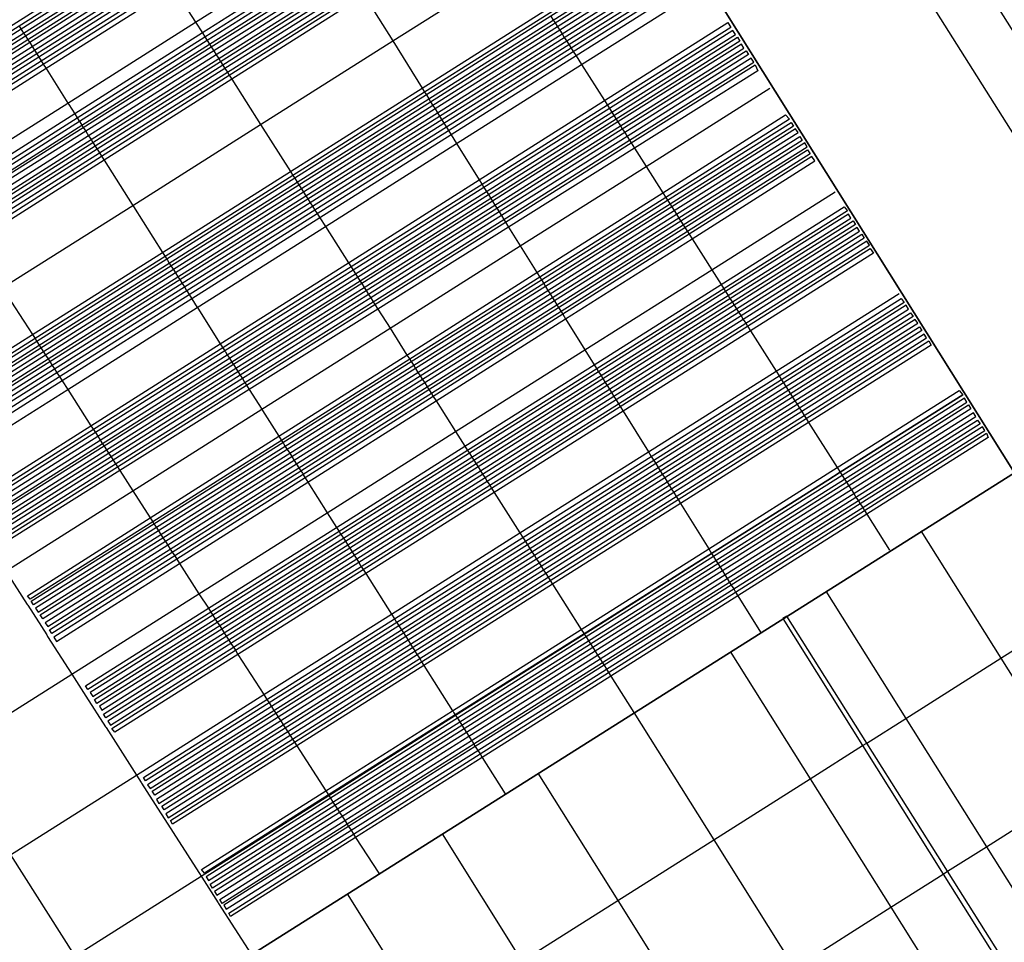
# Model space of a CAD drawing. Header units: metres. Extents: x 174791 to 179073, y 406431 to 409043.
# Tile 292 of 314: x 178329 to 178362, y 408348 to 408379. Entities that reach past the tile are written whole.
import ezdxf

# ---------------------------------------------------------------- set-up
doc = ezdxf.new("R2010")
doc.units = ezdxf.units.M
for name, color, linetype in [('wegdeel_rolbaan', 254, 'Continuous'), ('wegdeel_start_landingsbaan', 254, 'Continuous'), ('weginrichtingselement_markering_vliegtuigverharding', 254, 'Continuous'), ('weginrichtingselement_voeg_vliegtuigverharding', 254, 'Continuous')]:
    doc.layers.add(name, color=color, linetype=linetype)

msp = doc.modelspace()

# ---------------------------------------------------------------- linework, layer by layer
at = {"layer": 'wegdeel_rolbaan'}
msp.add_polyline3d([(178311.432, 408332.028, 0), (178361.866, 408363.879, 0)], dxfattribs=at)
at = {"layer": 'wegdeel_start_landingsbaan'}
for points in [[(178361.866, 408363.879, 0), (178337.328, 408403.03, 0), (178339.77, 408404.513, 0), (178339.864, 408404.591, 0), (178340.464, 408404.961, 0), (178340.93, 408405.251, 0), (178341.342, 408405.507, 0), (178344.515, 408407.502, 0), (178348.098, 408409.756, 0), (178348.721, 408410.184, 0), (178352.096, 408412.308, 0), (178355.472, 408414.432, 0), (178358.847, 408416.556, 0), (178359.444, 408416.945, 0), (178362.814, 408419.072, 0)], [(178282.074, 408368.092, 0), (178285.432, 408370.226, 0), (178286.105, 408370.585, 0), (178289.461, 408372.727, 0), (178292.817, 408374.868, 0), (178296.173, 408377.01, 0), (178296.793, 408377.378, 0), (178300.177, 408379.51, 0), (178301.069, 408380.085, 0), (178301.691, 408380.475, 0), (178301.78, 408380.551, 0), (178337.328, 408403.03, 0), (178361.866, 408363.879, 0), (178311.432, 408332.028, 0)]]:
    msp.add_polyline3d(points, dxfattribs=at)
at = {"layer": 'weginrichtingselement_markering_vliegtuigverharding'}
for points in [[(178366.906, 408367.08, 0), (178354.531, 408386.691, 0), (178342.26, 408406.084, 0), (178343.773, 408407.036, 0), (178356.057, 408387.632, 0), (178368.435, 408368.023, 0), (178366.906, 408367.08, 0)], [(178320.479, 408373.518, 0), (178324.469, 408376.05, 0), (178328.823, 408378.812, 0), (178333.045, 408381.491, 0), (178337.475, 408384.303, 0), (178341.524, 408386.871, 0), (178345.632, 408389.478, 0), (178345.735, 408389.332, 0), (178341.617, 408386.724, 0), (178337.565, 408384.158, 0), (178333.134, 408381.352, 0), (178328.909, 408378.676, 0), (178324.554, 408375.918, 0), (178320.554, 408373.385, 0), (178320.479, 408373.518, 0)], [(178320.608, 408373.286, 0), (178320.688, 408373.159, 0), (178324.697, 408375.694, 0), (178329.053, 408378.448, 0), (178333.28, 408381.121, 0), (178337.711, 408383.923, 0), (178341.767, 408386.488, 0), (178345.884, 408389.091, 0), (178345.804, 408389.218, 0), (178341.687, 408386.615, 0), (178337.632, 408384.051, 0), (178333.199, 408381.248, 0), (178328.973, 408378.575, 0), (178324.616, 408375.82, 0), (178320.608, 408373.286, 0)], [(178320.741, 408373.044, 0), (178324.762, 408375.593, 0), (178329.114, 408378.353, 0), (178333.337, 408381.031, 0), (178337.764, 408383.838, 0), (178341.818, 408386.408, 0), (178345.931, 408389.016, 0), (178346.011, 408388.889, 0), (178341.898, 408386.281, 0), (178337.844, 408383.71, 0), (178333.418, 408380.904, 0), (178329.194, 408378.226, 0), (178324.843, 408375.467, 0), (178320.821, 408372.917, 0), (178320.741, 408373.044, 0)], [(178320.908, 408372.827, 0), (178320.988, 408372.7, 0), (178324.988, 408375.242, 0), (178329.334, 408378.005, 0), (178333.555, 408380.688, 0), (178337.976, 408383.498, 0), (178342.03, 408386.074, 0), (178346.148, 408388.692, 0), (178346.068, 408388.819, 0), (178341.949, 408386.201, 0), (178337.897, 408383.625, 0), (178333.475, 408380.815, 0), (178329.254, 408378.132, 0), (178324.907, 408375.369, 0), (178320.908, 408372.827, 0)], [(178321.071, 408372.604, 0), (178325.059, 408375.131, 0), (178329.409, 408377.886, 0), (178333.635, 408380.563, 0), (178338.059, 408383.365, 0), (178342.117, 408385.936, 0), (178346.236, 408388.545, 0), (178346.316, 408388.418, 0), (178342.198, 408385.809, 0), (178338.138, 408383.238, 0), (178333.715, 408380.436, 0), (178329.489, 408377.759, 0), (178325.141, 408375.004, 0), (178321.151, 408372.477, 0), (178321.071, 408372.604, 0)], [(178321.215, 408372.371, 0), (178321.295, 408372.244, 0), (178325.288, 408374.774, 0), (178329.635, 408377.528, 0), (178333.861, 408380.206, 0), (178338.281, 408383.007, 0), (178342.343, 408385.581, 0), (178346.471, 408388.196, 0), (178346.391, 408388.323, 0), (178342.263, 408385.707, 0), (178338.202, 408383.134, 0), (178333.781, 408380.333, 0), (178329.555, 408377.655, 0), (178325.207, 408374.901, 0), (178321.215, 408372.371, 0)], [(178321.353, 408372.137, 0), (178325.355, 408374.671, 0), (178329.702, 408377.423, 0), (178333.929, 408380.099, 0), (178338.349, 408382.898, 0), (178342.413, 408385.471, 0), (178346.548, 408388.089, 0), (178346.621, 408387.941, 0), (178342.502, 408385.33, 0), (178338.439, 408382.754, 0), (178334.022, 408379.953, 0), (178329.796, 408377.274, 0), (178325.452, 408374.52, 0), (178321.429, 408371.969, 0), (178321.353, 408372.137, 0)], [(178322.477, 408370.349, 0), (178326.495, 408372.897, 0), (178330.828, 408375.645, 0), (178335.055, 408378.326, 0), (178339.457, 408381.117, 0), (178343.534, 408383.703, 0), (178347.656, 408386.317, 0), (178347.558, 408386.434, 0), (178343.453, 408383.831, 0), (178339.377, 408381.245, 0), (178334.974, 408378.453, 0), (178330.747, 408375.772, 0), (178326.413, 408373.023, 0), (178322.397, 408370.476, 0), (178322.477, 408370.349, 0)], [(178322.634, 408370.097, 0), (178326.655, 408372.648, 0), (178330.986, 408375.395, 0), (178335.213, 408378.077, 0), (178339.612, 408380.867, 0), (178343.692, 408383.455, 0), (178347.802, 408386.062, 0), (178347.722, 408386.189, 0), (178343.611, 408383.581, 0), (178339.533, 408380.995, 0), (178335.133, 408378.203, 0), (178330.906, 408375.522, 0), (178326.574, 408372.774, 0), (178322.554, 408370.224, 0), (178322.634, 408370.097, 0)], [(178322.737, 408369.93, 0), (178322.657, 408370.057, 0), (178326.689, 408372.594, 0), (178331.03, 408375.325, 0), (178335.268, 408377.991, 0), (178339.676, 408380.765, 0), (178343.766, 408383.338, 0), (178347.906, 408385.943, 0), (178347.986, 408385.816, 0), (178343.846, 408383.211, 0), (178339.755, 408380.637, 0), (178335.348, 408377.865, 0), (178331.111, 408375.198, 0), (178326.771, 408372.468, 0), (178322.737, 408369.93, 0)], [(178322.937, 408369.617, 0), (178326.961, 408372.172, 0), (178331.287, 408374.919, 0), (178335.514, 408377.603, 0), (178339.908, 408380.392, 0), (178343.99, 408382.984, 0), (178348.1, 408385.594, 0), (178348.02, 408385.721, 0), (178343.909, 408383.111, 0), (178339.828, 408380.52, 0), (178335.434, 408377.729, 0), (178331.207, 408375.046, 0), (178326.88, 408372.298, 0), (178322.857, 408369.744, 0), (178322.937, 408369.617, 0)], [(178323.07, 408369.403, 0), (178322.99, 408369.53, 0), (178327.017, 408372.084, 0), (178331.345, 408374.828, 0), (178335.574, 408377.509, 0), (178339.968, 408380.295, 0), (178344.053, 408382.885, 0), (178348.157, 408385.487, 0), (178348.237, 408385.36, 0), (178344.133, 408382.758, 0), (178340.048, 408380.168, 0), (178335.655, 408377.382, 0), (178331.426, 408374.701, 0), (178327.099, 408371.957, 0), (178323.07, 408369.403, 0)], [(178323.222, 408369.202, 0), (178327.238, 408371.74, 0), (178331.568, 408374.477, 0), (178335.801, 408377.152, 0), (178340.196, 408379.93, 0), (178344.287, 408382.516, 0), (178348.395, 408385.112, 0), (178348.315, 408385.239, 0), (178344.207, 408382.643, 0), (178340.116, 408380.057, 0), (178335.72, 408377.279, 0), (178331.487, 408374.603, 0), (178327.157, 408371.867, 0), (178323.142, 408369.329, 0), (178323.222, 408369.202, 0)], [(178323.354, 408368.923, 0), (178323.277, 408369.059, 0), (178327.314, 408371.623, 0), (178331.637, 408374.368, 0), (178335.864, 408377.052, 0), (178340.252, 408379.839, 0), (178344.339, 408382.434, 0), (178348.43, 408385.032, 0), (178348.51, 408384.905, 0), (178344.42, 408382.307, 0), (178340.332, 408379.71, 0), (178335.946, 408376.923, 0), (178331.719, 408374.238, 0), (178327.398, 408371.492, 0), (178323.354, 408368.923, 0)], [(178325.377, 408365.763, 0), (178325.263, 408365.88, 0), (178329.346, 408368.461, 0), (178333.652, 408371.184, 0), (178337.89, 408373.863, 0), (178342.253, 408376.622, 0), (178346.374, 408379.227, 0), (178350.444, 408381.8, 0), (178350.524, 408381.673, 0), (178346.455, 408379.099, 0), (178342.334, 408376.491, 0), (178337.973, 408373.732, 0), (178333.736, 408371.051, 0), (178329.431, 408368.328, 0), (178325.377, 408365.763, 0)], [(178325.517, 408365.545, 0), (178329.571, 408368.11, 0), (178333.874, 408370.833, 0), (178338.111, 408373.513, 0), (178342.471, 408376.272, 0), (178346.594, 408378.88, 0), (178350.689, 408381.471, 0), (178350.609, 408381.598, 0), (178346.514, 408379.007, 0), (178342.392, 408376.399, 0), (178338.031, 408373.64, 0), (178333.794, 408370.959, 0), (178329.49, 408368.236, 0), (178325.437, 408365.672, 0), (178325.517, 408365.545, 0)], [(178325.652, 408365.33, 0), (178325.572, 408365.457, 0), (178329.628, 408368.021, 0), (178333.932, 408370.742, 0), (178338.17, 408373.421, 0), (178342.53, 408376.177, 0), (178346.655, 408378.785, 0), (178350.74, 408381.367, 0), (178350.82, 408381.24, 0), (178346.735, 408378.658, 0), (178342.609, 408376.049, 0), (178338.251, 408373.294, 0), (178334.012, 408370.615, 0), (178329.709, 408367.895, 0), (178325.652, 408365.33, 0)], [(178325.811, 408365.095, 0), (178329.862, 408367.657, 0), (178334.163, 408370.376, 0), (178338.402, 408373.057, 0), (178342.757, 408375.811, 0), (178346.885, 408378.421, 0), (178350.975, 408381.007, 0), (178350.895, 408381.134, 0), (178346.805, 408378.548, 0), (178342.678, 408375.938, 0), (178338.321, 408373.183, 0), (178334.083, 408370.503, 0), (178329.781, 408367.783, 0), (178325.731, 408365.222, 0), (178325.811, 408365.095, 0)], [(178325.931, 408364.881, 0), (178325.851, 408365.008, 0), (178329.918, 408367.57, 0), (178334.223, 408370.283, 0), (178338.466, 408372.956, 0), (178342.825, 408375.702, 0), (178346.958, 408378.306, 0), (178351.071, 408380.898, 0), (178351.151, 408380.771, 0), (178347.038, 408378.18, 0), (178342.904, 408375.575, 0), (178338.546, 408372.829, 0), (178334.303, 408370.156, 0), (178329.999, 408367.444, 0), (178325.931, 408364.881, 0)], [(178351.305, 408380.541, 0), (178347.188, 408377.944, 0), (178343.053, 408375.336, 0), (178338.699, 408372.589, 0), (178334.456, 408369.913, 0), (178330.156, 408367.2, 0), (178326.08, 408364.629, 0), (178326, 408364.756, 0), (178330.075, 408367.326, 0), (178334.376, 408370.04, 0), (178338.618, 408372.716, 0), (178342.974, 408375.463, 0), (178347.108, 408378.071, 0), (178351.225, 408380.668, 0), (178351.305, 408380.541, 0)], [(178326.263, 408364.358, 0), (178326.176, 408364.505, 0), (178330.238, 408367.073, 0), (178334.534, 408369.79, 0), (178338.774, 408372.471, 0), (178343.124, 408375.222, 0), (178347.257, 408377.835, 0), (178351.351, 408380.424, 0), (178351.436, 408380.282, 0), (178347.346, 408377.695, 0), (178343.212, 408375.08, 0), (178338.864, 408372.329, 0), (178334.624, 408369.647, 0), (178330.329, 408366.93, 0), (178326.263, 408364.358, 0)], [(178327.3, 408362.75, 0), (178327.23, 408362.878, 0), (178331.284, 408365.445, 0), (178335.567, 408368.158, 0), (178339.807, 408370.844, 0), (178344.14, 408373.588, 0), (178348.286, 408376.214, 0), (178352.373, 408378.802, 0), (178352.471, 408378.638, 0), (178348.384, 408376.059, 0), (178344.233, 408373.438, 0), (178339.897, 408370.702, 0), (178335.653, 408368.022, 0), (178331.366, 408365.317, 0), (178327.3, 408362.75, 0)], [(178327.436, 408362.525, 0), (178331.51, 408365.093, 0), (178335.797, 408367.796, 0), (178340.043, 408370.472, 0), (178344.378, 408373.205, 0), (178348.533, 408375.824, 0), (178352.623, 408378.403, 0), (178352.543, 408378.53, 0), (178348.452, 408375.951, 0), (178344.299, 408373.333, 0), (178339.962, 408370.599, 0), (178335.716, 408367.922, 0), (178331.429, 408365.22, 0), (178327.356, 408362.652, 0), (178327.436, 408362.525, 0)], [(178327.607, 408362.275, 0), (178327.527, 408362.402, 0), (178331.589, 408364.97, 0), (178335.872, 408367.677, 0), (178340.115, 408370.359, 0), (178344.445, 408373.097, 0), (178348.598, 408375.722, 0), (178352.694, 408378.311, 0), (178352.774, 408378.184, 0), (178348.678, 408375.595, 0), (178344.525, 408372.969, 0), (178340.195, 408370.233, 0), (178335.952, 408367.55, 0), (178331.67, 408364.844, 0), (178327.607, 408362.275, 0)], [(178327.742, 408362.085, 0), (178331.799, 408364.644, 0), (178336.082, 408367.345, 0), (178340.328, 408370.023, 0), (178344.658, 408372.754, 0), (178348.817, 408375.377, 0), (178352.901, 408377.953, 0), (178352.821, 408378.08, 0), (178348.736, 408375.504, 0), (178344.579, 408372.882, 0), (178340.248, 408370.15, 0), (178336.002, 408367.472, 0), (178331.718, 408364.77, 0), (178327.662, 408362.212, 0), (178327.742, 408362.085, 0)], [(178327.876, 408361.843, 0), (178327.796, 408361.97, 0), (178331.866, 408364.539, 0), (178336.148, 408367.241, 0), (178340.393, 408369.921, 0), (178344.722, 408372.653, 0), (178348.88, 408375.277, 0), (178352.98, 408377.865, 0), (178353.06, 408377.738, 0), (178348.96, 408375.151, 0), (178344.801, 408372.525, 0), (178340.474, 408369.794, 0), (178336.228, 408367.114, 0), (178331.947, 408364.413, 0), (178327.876, 408361.843, 0)], [(178328.03, 408361.617, 0), (178332.098, 408364.179, 0), (178336.379, 408366.876, 0), (178340.628, 408369.552, 0), (178344.955, 408372.278, 0), (178349.119, 408374.901, 0), (178353.23, 408377.49, 0), (178353.15, 408377.617, 0), (178349.038, 408375.027, 0), (178344.876, 408372.405, 0), (178340.547, 408369.679, 0), (178336.299, 408367.003, 0), (178332.016, 408364.305, 0), (178327.95, 408361.744, 0), (178328.03, 408361.617, 0)], [(178328.171, 408361.405, 0), (178328.091, 408361.523, 0), (178332.157, 408364.086, 0), (178336.437, 408366.784, 0), (178340.685, 408369.461, 0), (178345.011, 408372.188, 0), (178349.175, 408374.812, 0), (178353.274, 408377.396, 0), (178353.371, 408377.197, 0), (178349.286, 408374.637, 0), (178345.114, 408372.022, 0), (178340.782, 408369.308, 0), (178336.527, 408366.642, 0), (178332.241, 408363.956, 0), (178328.171, 408361.405, 0)], [(178354.411, 408375.594, 0), (178350.32, 408373.007, 0), (178346.144, 408370.367, 0), (178341.839, 408367.645, 0), (178337.592, 408364.959, 0), (178333.329, 408362.264, 0), (178329.265, 408359.694, 0), (178329.181, 408359.815, 0), (178333.245, 408362.393, 0), (178337.506, 408365.095, 0), (178341.749, 408367.786, 0), (178346.052, 408370.515, 0), (178350.223, 408373.16, 0), (178354.286, 408375.737, 0), (178354.411, 408375.594, 0)], [(178354.548, 408375.363, 0), (178350.459, 408372.787, 0), (178346.277, 408370.153, 0), (178341.97, 408367.439, 0), (178337.718, 408364.761, 0), (178333.451, 408362.073, 0), (178329.383, 408359.51, 0), (178329.303, 408359.637, 0), (178333.37, 408362.199, 0), (178337.637, 408364.887, 0), (178341.889, 408367.566, 0), (178346.198, 408370.28, 0), (178350.379, 408372.914, 0), (178354.468, 408375.49, 0), (178354.548, 408375.363, 0)], [(178354.698, 408375.153, 0), (178354.618, 408375.28, 0), (178350.519, 408372.694, 0), (178346.337, 408370.055, 0), (178342.033, 408367.339, 0), (178337.783, 408364.657, 0), (178333.519, 408361.967, 0), (178329.45, 408359.399, 0), (178329.53, 408359.272, 0), (178333.6, 408361.841, 0), (178337.864, 408364.531, 0), (178342.113, 408367.212, 0), (178346.417, 408369.928, 0), (178350.599, 408372.567, 0), (178354.698, 408375.153, 0)], [(178354.84, 408374.893, 0), (178350.756, 408372.321, 0), (178346.569, 408369.684, 0), (178342.265, 408366.973, 0), (178338.013, 408364.295, 0), (178333.749, 408361.609, 0), (178329.685, 408359.05, 0), (178329.605, 408359.177, 0), (178333.668, 408361.736, 0), (178337.933, 408364.422, 0), (178342.185, 408367.1, 0), (178346.489, 408369.811, 0), (178350.675, 408372.447, 0), (178354.76, 408375.02, 0), (178354.84, 408374.893, 0)], [(178355.002, 408374.686, 0), (178354.922, 408374.813, 0), (178350.819, 408372.221, 0), (178346.635, 408369.577, 0), (178342.337, 408366.861, 0), (178338.088, 408364.176, 0), (178333.829, 408361.485, 0), (178329.77, 408358.92, 0), (178329.85, 408358.793, 0), (178333.91, 408361.358, 0), (178338.168, 408364.049, 0), (178342.417, 408366.734, 0), (178346.714, 408369.449, 0), (178350.9, 408372.094, 0), (178355.002, 408374.686, 0)], [(178355.095, 408374.451, 0), (178351.035, 408371.88, 0), (178346.85, 408369.231, 0), (178342.557, 408366.513, 0), (178338.311, 408363.824, 0), (178334.056, 408361.131, 0), (178329.991, 408358.557, 0), (178329.911, 408358.684, 0), (178333.975, 408361.257, 0), (178338.231, 408363.951, 0), (178342.477, 408366.64, 0), (178346.771, 408369.358, 0), (178350.955, 408372.007, 0), (178355.015, 408374.578, 0), (178355.095, 408374.451, 0)], [(178355.258, 408374.217, 0), (178355.157, 408374.365, 0), (178351.093, 408371.788, 0), (178346.91, 408369.135, 0), (178342.62, 408366.414, 0), (178338.375, 408363.723, 0), (178334.124, 408361.026, 0), (178330.055, 408358.446, 0), (178330.138, 408358.298, 0), (178334.216, 408360.882, 0), (178338.468, 408363.577, 0), (178342.714, 408366.267, 0), (178347.003, 408368.986, 0), (178351.189, 408371.638, 0), (178355.258, 408374.217, 0)], [(178331.105, 408356.83, 0), (178335.171, 408359.397, 0), (178339.416, 408362.077, 0), (178343.669, 408364.763, 0), (178347.948, 408367.465, 0), (178352.152, 408370.119, 0), (178356.229, 408372.693, 0), (178356.333, 408372.559, 0), (178352.241, 408369.979, 0), (178348.034, 408367.327, 0), (178343.755, 408364.628, 0), (178339.499, 408361.945, 0), (178335.253, 408359.268, 0), (178331.185, 408356.703, 0), (178331.105, 408356.83, 0)], [(178331.261, 408356.604, 0), (178331.341, 408356.477, 0), (178335.401, 408359.039, 0), (178339.644, 408361.718, 0), (178343.898, 408364.403, 0), (178348.174, 408367.102, 0), (178352.381, 408369.758, 0), (178356.447, 408372.324, 0), (178356.367, 408372.451, 0), (178352.301, 408369.885, 0), (178348.095, 408367.23, 0), (178343.817, 408364.53, 0), (178339.563, 408361.844, 0), (178335.319, 408359.166, 0), (178331.261, 408356.604, 0)], [(178331.4, 408356.372, 0), (178335.465, 408358.939, 0), (178339.707, 408361.617, 0), (178343.961, 408364.303, 0), (178348.236, 408367.003, 0), (178352.444, 408369.66, 0), (178356.522, 408372.235, 0), (178356.602, 408372.108, 0), (178352.524, 408369.533, 0), (178348.315, 408366.875, 0), (178344.041, 408364.177, 0), (178339.787, 408361.491, 0), (178335.546, 408358.813, 0), (178331.48, 408356.245, 0), (178331.4, 408356.372, 0)], [(178331.563, 408356.15, 0), (178331.643, 408356.023, 0), (178335.694, 408358.584, 0), (178339.932, 408361.263, 0), (178344.184, 408363.951, 0), (178348.455, 408366.651, 0), (178352.664, 408369.312, 0), (178356.734, 408371.885, 0), (178356.654, 408372.012, 0), (178352.584, 408369.439, 0), (178348.376, 408366.778, 0), (178344.104, 408364.078, 0), (178339.851, 408361.39, 0), (178335.612, 408358.71, 0), (178331.563, 408356.15, 0)], [(178331.695, 408355.894, 0), (178335.766, 408358.47, 0), (178340.003, 408361.151, 0), (178344.254, 408363.841, 0), (178348.522, 408366.542, 0), (178352.732, 408369.206, 0), (178356.812, 408371.788, 0), (178356.892, 408371.661, 0), (178352.812, 408369.079, 0), (178348.602, 408366.415, 0), (178344.335, 408363.715, 0), (178340.083, 408361.024, 0), (178335.847, 408358.344, 0), (178331.775, 408355.767, 0), (178331.695, 408355.894, 0)], [(178331.846, 408355.657, 0), (178331.926, 408355.53, 0), (178336, 408358.106, 0), (178340.234, 408360.784, 0), (178344.488, 408363.474, 0), (178348.753, 408366.172, 0), (178352.966, 408368.836, 0), (178357.061, 408371.426, 0), (178356.981, 408371.553, 0), (178352.886, 408368.963, 0), (178348.674, 408366.299, 0), (178344.407, 408363.601, 0), (178340.154, 408360.911, 0), (178335.919, 408358.233, 0), (178331.846, 408355.657, 0)], [(178331.974, 408355.416, 0), (178336.065, 408358.006, 0), (178340.297, 408360.686, 0), (178344.548, 408363.379, 0), (178348.811, 408366.078, 0), (178353.024, 408368.746, 0), (178357.086, 408371.318, 0), (178357.197, 408371.164, 0), (178353.122, 408368.59, 0), (178348.905, 408365.926, 0), (178344.641, 408363.232, 0), (178340.386, 408360.545, 0), (178336.152, 408357.87, 0), (178332.07, 408355.291, 0), (178331.974, 408355.416, 0)], [(178333.091, 408353.68, 0), (178333.018, 408353.793, 0), (178337.11, 408356.38, 0), (178341.334, 408359.049, 0), (178345.589, 408361.739, 0), (178349.839, 408364.425, 0), (178354.069, 408367.099, 0), (178358.117, 408369.658, 0), (178358.218, 408369.529, 0), (178354.153, 408366.965, 0), (178349.92, 408364.295, 0), (178345.669, 408361.614, 0), (178341.41, 408358.928, 0), (178337.185, 408356.262, 0), (178333.091, 408353.68, 0)], [(178333.241, 408353.423, 0), (178337.343, 408356.017, 0), (178341.563, 408358.686, 0), (178345.819, 408361.378, 0), (178350.065, 408364.063, 0), (178354.297, 408366.739, 0), (178358.355, 408369.306, 0), (178358.275, 408369.433, 0), (178354.216, 408366.866, 0), (178349.985, 408364.19, 0), (178345.738, 408361.504, 0), (178341.483, 408358.813, 0), (178337.262, 408356.143, 0), (178333.161, 408353.55, 0), (178333.241, 408353.423, 0)], [(178333.395, 408353.211, 0), (178333.315, 408353.338, 0), (178337.405, 408355.92, 0), (178341.628, 408358.584, 0), (178345.886, 408361.272, 0), (178350.133, 408363.953, 0), (178354.369, 408366.626, 0), (178358.426, 408369.187, 0), (178358.506, 408369.06, 0), (178354.449, 408366.499, 0), (178350.212, 408363.825, 0), (178345.966, 408361.146, 0), (178341.708, 408358.458, 0), (178337.487, 408355.793, 0), (178333.395, 408353.211, 0)], [(178333.529, 408352.935, 0), (178337.648, 408355.542, 0), (178341.865, 408358.21, 0), (178346.121, 408360.902, 0), (178350.361, 408363.586, 0), (178354.597, 408366.266, 0), (178358.662, 408368.838, 0), (178358.582, 408368.965, 0), (178354.517, 408366.393, 0), (178350.282, 408363.713, 0), (178346.04, 408361.029, 0), (178341.785, 408358.337, 0), (178337.567, 408355.668, 0), (178333.449, 408353.062, 0), (178333.529, 408352.935, 0)], [(178333.712, 408352.719, 0), (178333.632, 408352.846, 0), (178337.719, 408355.432, 0), (178341.935, 408358.099, 0), (178346.191, 408360.792, 0), (178350.431, 408363.474, 0), (178354.668, 408366.155, 0), (178358.722, 408368.72, 0), (178358.802, 408368.593, 0), (178354.748, 408366.028, 0), (178350.51, 408363.347, 0), (178346.271, 408360.665, 0), (178342.015, 408357.972, 0), (178337.8, 408355.306, 0), (178333.712, 408352.719, 0)], [(178333.842, 408352.458, 0), (178337.956, 408355.063, 0), (178342.169, 408357.729, 0), (178346.425, 408360.423, 0), (178350.661, 408363.104, 0), (178354.9, 408365.788, 0), (178358.954, 408368.354, 0), (178358.874, 408368.481, 0), (178354.82, 408365.915, 0), (178350.581, 408363.232, 0), (178346.345, 408360.55, 0), (178342.089, 408357.856, 0), (178337.875, 408355.189, 0), (178333.762, 408352.585, 0), (178333.842, 408352.458, 0)], [(178333.987, 408352.247, 0), (178333.916, 408352.363, 0), (178338.021, 408354.962, 0), (178342.233, 408357.628, 0), (178346.49, 408360.322, 0), (178350.724, 408363.002, 0), (178354.965, 408365.686, 0), (178359.026, 408368.257, 0), (178359.102, 408368.111, 0), (178355.05, 408365.552, 0), (178350.806, 408362.871, 0), (178346.57, 408360.195, 0), (178342.311, 408357.505, 0), (178338.097, 408354.843, 0), (178333.987, 408352.247, 0)], [(178335.039, 408350.623, 0), (178334.94, 408350.747, 0), (178339.057, 408353.35, 0), (178343.26, 408356.006, 0), (178347.52, 408358.699, 0), (178351.741, 408361.367, 0), (178355.998, 408364.058, 0), (178360.03, 408366.607, 0), (178360.161, 408366.468, 0), (178356.095, 408363.904, 0), (178355.684, 408363.644, 0), (178351.835, 408361.217, 0), (178347.613, 408358.554, 0), (178343.349, 408355.865, 0), (178339.145, 408353.213, 0), (178335.039, 408350.623, 0)], [(178335.176, 408350.38, 0), (178339.295, 408352.979, 0), (178343.497, 408355.631, 0), (178347.76, 408358.321, 0), (178351.98, 408360.984, 0), (178356.242, 408363.673, 0), (178360.288, 408366.226, 0), (178360.208, 408366.353, 0), (178356.162, 408363.8, 0), (178351.901, 408361.111, 0), (178347.68, 408358.448, 0), (178343.417, 408355.758, 0), (178339.214, 408353.106, 0), (178335.096, 408350.507, 0), (178335.176, 408350.38, 0)], [(178335.306, 408350.131, 0), (178335.226, 408350.258, 0), (178339.364, 408352.873, 0), (178343.564, 408355.527, 0), (178347.825, 408358.22, 0), (178352.042, 408360.884, 0), (178356.303, 408363.577, 0), (178360.346, 408366.132, 0), (178360.426, 408366.005, 0), (178356.383, 408363.45, 0), (178352.121, 408360.757, 0), (178347.905, 408358.093, 0), (178343.644, 408355.4, 0), (178339.445, 408352.746, 0), (178335.306, 408350.131, 0)], [(178335.456, 408349.894, 0), (178339.598, 408352.507, 0), (178343.798, 408355.156, 0), (178348.062, 408357.846, 0), (178352.277, 408360.505, 0), (178356.544, 408363.197, 0), (178360.589, 408365.749, 0), (178360.509, 408365.876, 0), (178356.464, 408363.324, 0), (178352.198, 408360.633, 0), (178347.981, 408357.973, 0), (178343.718, 408355.283, 0), (178339.517, 408352.634, 0), (178335.376, 408350.021, 0), (178335.456, 408349.894, 0)], [(178335.627, 408349.622, 0), (178335.547, 408349.749, 0), (178339.687, 408352.369, 0), (178343.882, 408355.023, 0), (178348.143, 408357.719, 0), (178352.353, 408360.383, 0), (178356.617, 408363.081, 0), (178360.647, 408365.631, 0), (178360.727, 408365.504, 0), (178356.698, 408362.955, 0), (178352.433, 408360.256, 0), (178348.223, 408357.592, 0), (178343.962, 408354.896, 0), (178339.769, 408352.243, 0), (178335.627, 408349.622, 0)], [(178335.761, 408349.434, 0), (178339.897, 408352.043, 0), (178344.093, 408354.69, 0), (178348.357, 408357.381, 0), (178352.568, 408360.038, 0), (178356.839, 408362.732, 0), (178360.882, 408365.283, 0), (178360.802, 408365.41, 0), (178356.759, 408362.859, 0), (178352.489, 408360.165, 0), (178348.277, 408357.508, 0), (178344.012, 408354.817, 0), (178339.815, 408352.17, 0), (178335.681, 408349.561, 0), (178335.761, 408349.434, 0)], [(178335.903, 408349.188, 0), (178335.844, 408349.301, 0), (178339.977, 408351.919, 0), (178344.167, 408354.573, 0), (178348.427, 408357.271, 0), (178352.632, 408359.935, 0), (178356.899, 408362.638, 0), (178360.939, 408365.197, 0), (178360.999, 408365.056, 0), (178356.978, 408362.514, 0), (178352.708, 408359.814, 0), (178348.501, 408357.154, 0), (178344.239, 408354.459, 0), (178340.047, 408351.809, 0), (178335.903, 408349.188, 0)], [(178362.297, 408346.489, 0), (178359.653, 408350.685, 0), (178356.974, 408354.935, 0), (178354.323, 408359.141, 0), (178354.196, 408359.061, 0), (178356.838, 408354.849, 0), (178359.507, 408350.593, 0), (178362.143, 408346.391, 0)]]:
    msp.add_polyline3d(points, dxfattribs=at)
at = {"layer": 'weginrichtingselement_voeg_vliegtuigverharding'}
for points in [[(178283.873, 408346.623, 0), (178288.39, 408349.48, 0), (178292.551, 408352.112, 0), (178296.176, 408354.405, 0), (178296.808, 408354.805, 0), (178297.455, 408355.214, 0), (178300.996, 408357.454, 0), (178304.982, 408359.976, 0), (178309.321, 408362.721, 0), (178313.84, 408365.579, 0), (178317.885, 408368.138, 0), (178321.992, 408370.735, 0), (178326.181, 408373.385, 0), (178330.52, 408376.13, 0), (178334.75, 408378.806, 0), (178339.16, 408381.595, 0), (178343.236, 408384.173, 0), (178347.38, 408386.795, 0)], [(178307.68, 408384.213, 0), (178309.321, 408381.628, 0), (178311.44, 408378.29, 0), (178313.584, 408374.913, 0), (178315.731, 408371.53, 0), (178317.885, 408368.138, 0), (178320.033, 408364.754, 0), (178322.177, 408361.377, 0), (178324.317, 408358.006, 0), (178326.486, 408354.589, 0), (178328.615, 408351.235, 0), (178330.745, 408347.879, 0), (178332.4, 408345.273, 0)], [(178290.514, 408346.087, 0), (178294.684, 408348.725, 0), (178298.943, 408351.418, 0), (178303.135, 408354.069, 0), (178306.688, 408356.316, 0), (178307.165, 408356.617, 0), (178307.959, 408357.12, 0), (178309.865, 408358.325, 0), (178311.478, 408359.345, 0), (178311.73, 408359.504, 0), (178315.949, 408362.172, 0), (178320.033, 408364.754, 0), (178324.153, 408367.36, 0), (178328.348, 408370.013, 0), (178332.665, 408372.743, 0), (178336.9, 408375.421, 0), (178341.278, 408378.189, 0), (178345.385, 408380.786, 0), (178349.515, 408383.398, 0)], [(178301.076, 408348.034, 0), (178303.395, 408349.5, 0), (178305.272, 408350.687, 0), (178309.344, 408353.262, 0), (178313.631, 408355.973, 0), (178318.056, 408358.771, 0), (178322.177, 408361.377, 0), (178326.31, 408363.99, 0), (178330.512, 408366.647, 0), (178334.805, 408369.362, 0), (178339.045, 408372.043, 0), (178343.391, 408374.791, 0), (178347.528, 408377.407, 0), (178351.644, 408380.01, 0)], [(178334.022, 408379.953, 0), (178334.75, 408378.806, 0), (178334.974, 408378.453, 0), (178335.055, 408378.326, 0), (178335.133, 408378.203, 0), (178335.213, 408378.077, 0), (178335.268, 408377.991, 0), (178335.348, 408377.865, 0), (178335.434, 408377.729, 0), (178335.514, 408377.603, 0), (178335.574, 408377.509, 0), (178335.655, 408377.382, 0), (178335.72, 408377.279, 0), (178335.801, 408377.152, 0), (178335.864, 408377.052, 0), (178335.946, 408376.923, 0), (178336.9, 408375.421, 0), (178337.89, 408373.863, 0), (178337.973, 408373.732, 0), (178338.031, 408373.64, 0), (178338.111, 408373.513, 0), (178338.17, 408373.421, 0), (178338.251, 408373.294, 0), (178338.321, 408373.183, 0), (178338.402, 408373.057, 0), (178338.466, 408372.956, 0), (178338.546, 408372.829, 0), (178338.618, 408372.716, 0), (178338.699, 408372.589, 0), (178338.774, 408372.471, 0), (178338.864, 408372.329, 0), (178339.045, 408372.043, 0), (178339.807, 408370.844, 0), (178339.897, 408370.702, 0), (178339.962, 408370.599, 0), (178340.043, 408370.472, 0), (178340.115, 408370.359, 0), (178340.195, 408370.233, 0), (178340.248, 408370.15, 0), (178340.328, 408370.023, 0), (178340.393, 408369.921, 0), (178340.474, 408369.794, 0), (178340.547, 408369.679, 0), (178340.628, 408369.552, 0), (178340.685, 408369.461, 0), (178340.782, 408369.308, 0), (178341.187, 408368.672, 0), (178341.749, 408367.786, 0), (178341.839, 408367.645, 0), (178341.889, 408367.566, 0), (178341.97, 408367.439, 0), (178342.033, 408367.339, 0), (178342.113, 408367.212, 0), (178342.185, 408367.1, 0), (178342.265, 408366.973, 0), (178342.337, 408366.861, 0), (178342.417, 408366.734, 0), (178342.477, 408366.64, 0), (178342.557, 408366.513, 0), (178342.62, 408366.414, 0), (178342.714, 408366.267, 0), (178343.36, 408365.249, 0), (178343.669, 408364.763, 0), (178343.755, 408364.628, 0), (178343.817, 408364.53, 0), (178343.898, 408364.403, 0), (178343.961, 408364.303, 0), (178344.041, 408364.177, 0), (178344.104, 408364.078, 0), (178344.184, 408363.951, 0), (178344.254, 408363.841, 0), (178344.335, 408363.715, 0), (178344.407, 408363.601, 0), (178344.488, 408363.474, 0), (178344.548, 408363.379, 0), (178344.641, 408363.232, 0), (178345.49, 408361.895, 0), (178345.589, 408361.739, 0), (178345.669, 408361.614, 0), (178345.738, 408361.504, 0), (178345.819, 408361.378, 0), (178345.886, 408361.272, 0), (178345.966, 408361.146, 0), (178346.04, 408361.029, 0), (178346.121, 408360.902, 0), (178346.191, 408360.792, 0), (178346.271, 408360.665, 0), (178346.345, 408360.55, 0), (178346.425, 408360.423, 0), (178346.49, 408360.322, 0), (178346.57, 408360.195, 0), (178347.52, 408358.699, 0), (178347.613, 408358.554, 0), (178347.618, 408358.545, 0), (178347.68, 408358.448, 0), (178347.76, 408358.321, 0), (178347.825, 408358.22, 0), (178347.905, 408358.093, 0), (178347.981, 408357.973, 0), (178348.062, 408357.846, 0), (178348.143, 408357.719, 0), (178348.223, 408357.592, 0), (178348.277, 408357.508, 0), (178348.357, 408357.381, 0), (178348.427, 408357.271, 0), (178348.501, 408357.154, 0), (178349.266, 408355.95, 0)], [(178340.332, 408379.71, 0), (178341.278, 408378.189, 0), (178342.253, 408376.622, 0), (178342.334, 408376.491, 0), (178342.392, 408376.399, 0), (178342.471, 408376.272, 0), (178342.53, 408376.177, 0), (178342.609, 408376.049, 0), (178342.678, 408375.938, 0), (178342.757, 408375.811, 0), (178342.825, 408375.702, 0), (178342.904, 408375.575, 0), (178342.974, 408375.463, 0), (178343.053, 408375.336, 0), (178343.124, 408375.222, 0), (178343.212, 408375.08, 0), (178343.391, 408374.791, 0), (178344.14, 408373.588, 0), (178344.233, 408373.438, 0), (178344.299, 408373.333, 0), (178344.378, 408373.205, 0), (178344.445, 408373.097, 0), (178344.525, 408372.969, 0), (178344.579, 408372.882, 0), (178344.658, 408372.754, 0), (178344.722, 408372.653, 0), (178344.801, 408372.525, 0), (178344.876, 408372.405, 0), (178344.955, 408372.278, 0), (178345.011, 408372.188, 0), (178345.114, 408372.022, 0), (178345.501, 408371.4, 0), (178346.052, 408370.515, 0), (178346.144, 408370.367, 0), (178346.198, 408370.28, 0), (178346.277, 408370.153, 0), (178346.337, 408370.055, 0), (178346.417, 408369.928, 0), (178346.489, 408369.811, 0), (178346.569, 408369.684, 0), (178346.635, 408369.577, 0), (178346.714, 408369.449, 0), (178346.771, 408369.358, 0), (178346.85, 408369.231, 0), (178346.91, 408369.135, 0), (178347.003, 408368.986, 0), (178347.643, 408367.956, 0), (178347.948, 408367.465, 0), (178348.034, 408367.327, 0), (178348.095, 408367.23, 0), (178348.174, 408367.102, 0), (178348.236, 408367.003, 0), (178348.315, 408366.875, 0), (178348.376, 408366.778, 0), (178348.455, 408366.651, 0), (178348.522, 408366.542, 0), (178348.602, 408366.415, 0), (178348.674, 408366.299, 0), (178348.753, 408366.172, 0), (178348.811, 408366.078, 0), (178348.905, 408365.926, 0), (178349.742, 408364.581, 0), (178349.839, 408364.425, 0), (178349.92, 408364.295, 0), (178349.985, 408364.19, 0), (178350.065, 408364.063, 0), (178350.133, 408363.953, 0), (178350.212, 408363.825, 0), (178350.282, 408363.713, 0), (178350.361, 408363.586, 0), (178350.431, 408363.474, 0), (178350.51, 408363.347, 0), (178350.581, 408363.232, 0), (178350.661, 408363.104, 0), (178350.724, 408363.002, 0), (178350.806, 408362.871, 0), (178351.741, 408361.367, 0), (178351.835, 408361.217, 0), (178351.837, 408361.213, 0), (178351.901, 408361.111, 0), (178351.98, 408360.984, 0), (178352.042, 408360.884, 0), (178352.121, 408360.757, 0), (178352.198, 408360.633, 0), (178352.277, 408360.505, 0), (178352.353, 408360.383, 0), (178352.433, 408360.256, 0), (178352.489, 408360.165, 0), (178352.568, 408360.038, 0), (178352.632, 408359.935, 0), (178352.708, 408359.814, 0), (178353.46, 408358.604, 0)], [(178346.514, 408379.007, 0), (178346.594, 408378.88, 0), (178346.655, 408378.785, 0), (178346.735, 408378.658, 0), (178346.805, 408378.548, 0), (178346.885, 408378.421, 0), (178346.958, 408378.306, 0), (178347.038, 408378.18, 0), (178347.108, 408378.071, 0), (178347.188, 408377.944, 0), (178347.257, 408377.835, 0), (178347.346, 408377.695, 0), (178347.528, 408377.407, 0), (178348.286, 408376.214, 0), (178348.384, 408376.059, 0), (178348.452, 408375.951, 0), (178348.533, 408375.824, 0), (178348.598, 408375.722, 0), (178348.678, 408375.595, 0), (178348.736, 408375.504, 0), (178348.817, 408375.377, 0), (178348.88, 408375.277, 0), (178348.96, 408375.151, 0), (178349.038, 408375.027, 0), (178349.119, 408374.901, 0), (178349.175, 408374.812, 0), (178349.286, 408374.637, 0), (178349.668, 408374.035, 0), (178350.223, 408373.16, 0), (178350.32, 408373.007, 0), (178350.379, 408372.914, 0), (178350.459, 408372.787, 0), (178350.519, 408372.694, 0), (178350.599, 408372.567, 0), (178350.675, 408372.447, 0), (178350.756, 408372.321, 0), (178350.819, 408372.221, 0), (178350.9, 408372.094, 0), (178350.955, 408372.007, 0), (178351.035, 408371.88, 0), (178351.093, 408371.788, 0), (178351.189, 408371.638, 0), (178351.842, 408370.608, 0), (178352.152, 408370.119, 0), (178352.241, 408369.979, 0), (178352.301, 408369.885, 0), (178352.381, 408369.758, 0), (178352.444, 408369.66, 0), (178352.524, 408369.533, 0), (178352.584, 408369.439, 0), (178352.664, 408369.312, 0), (178352.732, 408369.206, 0), (178352.812, 408369.079, 0), (178352.886, 408368.963, 0), (178352.966, 408368.836, 0), (178353.024, 408368.746, 0), (178353.122, 408368.59, 0), (178353.971, 408367.253, 0), (178354.069, 408367.099, 0), (178354.153, 408366.965, 0), (178354.216, 408366.866, 0), (178354.297, 408366.739, 0), (178354.369, 408366.626, 0), (178354.449, 408366.499, 0), (178354.517, 408366.393, 0), (178354.597, 408366.266, 0), (178354.668, 408366.155, 0), (178354.748, 408366.028, 0), (178354.82, 408365.915, 0), (178354.9, 408365.788, 0), (178354.965, 408365.686, 0), (178355.05, 408365.552, 0), (178355.998, 408364.058, 0), (178356.095, 408363.904, 0), (178356.162, 408363.8, 0), (178356.242, 408363.673, 0), (178356.303, 408363.577, 0), (178356.383, 408363.45, 0), (178356.464, 408363.324, 0), (178356.544, 408363.197, 0), (178356.617, 408363.081, 0), (178356.698, 408362.955, 0), (178356.759, 408362.859, 0), (178356.839, 408362.732, 0), (178356.899, 408362.638, 0), (178356.978, 408362.514, 0), (178357.733, 408361.323, 0)], [(178328.909, 408378.676, 0), (178328.973, 408378.575, 0), (178328.977, 408378.568, 0), (178328.997, 408378.537, 0), (178329.053, 408378.448, 0), (178329.114, 408378.353, 0), (178329.194, 408378.226, 0), (178329.254, 408378.132, 0), (178329.334, 408378.005, 0), (178329.409, 408377.886, 0), (178329.489, 408377.759, 0), (178329.555, 408377.655, 0), (178329.619, 408377.554, 0), (178329.629, 408377.538, 0), (178329.635, 408377.528, 0), (178329.702, 408377.423, 0), (178329.796, 408377.274, 0), (178330.52, 408376.13, 0), (178330.552, 408376.08, 0), (178330.747, 408375.772, 0), (178330.828, 408375.645, 0), (178330.906, 408375.522, 0), (178330.908, 408375.518, 0), (178330.916, 408375.506, 0), (178330.986, 408375.395, 0), (178331.03, 408375.325, 0), (178331.111, 408375.198, 0), (178331.207, 408375.046, 0), (178331.287, 408374.919, 0), (178331.345, 408374.828, 0), (178331.426, 408374.701, 0), (178331.487, 408374.603, 0), (178331.55, 408374.504, 0), (178331.56, 408374.489, 0), (178331.568, 408374.477, 0), (178331.637, 408374.368, 0), (178331.719, 408374.238, 0), (178332.65, 408372.767, 0), (178332.665, 408372.743, 0), (178332.687, 408372.708, 0), (178333.652, 408371.184, 0), (178333.736, 408371.051, 0), (178333.794, 408370.959, 0), (178333.816, 408370.925, 0), (178333.874, 408370.833, 0), (178333.932, 408370.742, 0), (178334.012, 408370.615, 0), (178334.083, 408370.503, 0), (178334.163, 408370.376, 0), (178334.223, 408370.283, 0), (178334.303, 408370.156, 0), (178334.376, 408370.04, 0), (178334.436, 408369.945, 0), (178334.449, 408369.924, 0), (178334.456, 408369.913, 0), (178334.534, 408369.79, 0), (178334.624, 408369.647, 0), (178334.805, 408369.362, 0), (178334.823, 408369.333, 0), (178335.567, 408368.158, 0), (178335.653, 408368.022, 0), (178335.716, 408367.922, 0), (178335.719, 408367.918, 0), (178335.734, 408367.895, 0), (178335.797, 408367.796, 0), (178335.872, 408367.677, 0), (178335.952, 408367.55, 0), (178336.002, 408367.472, 0), (178336.082, 408367.345, 0), (178336.148, 408367.241, 0), (178336.228, 408367.114, 0), (178336.299, 408367.003, 0), (178336.361, 408366.904, 0), (178336.371, 408366.888, 0), (178336.379, 408366.876, 0), (178336.437, 408366.784, 0), (178336.527, 408366.642, 0), (178336.941, 408365.988, 0), (178336.963, 408365.953, 0), (178337.506, 408365.095, 0), (178337.592, 408364.959, 0), (178337.637, 408364.887, 0), (178337.641, 408364.881, 0), (178337.656, 408364.858, 0), (178337.718, 408364.761, 0), (178337.783, 408364.657, 0), (178337.864, 408364.531, 0), (178337.933, 408364.422, 0), (178338.013, 408364.295, 0), (178338.088, 408364.176, 0), (178338.168, 408364.049, 0), (178338.231, 408363.951, 0), (178338.284, 408363.867, 0), (178338.311, 408363.824, 0), (178338.313, 408363.821, 0), (178338.375, 408363.723, 0), (178338.468, 408363.577, 0), (178339.109, 408362.563, 0), (178339.416, 408362.077, 0), (178339.499, 408361.945, 0), (178339.563, 408361.844, 0), (178339.571, 408361.832, 0), (178339.644, 408361.718, 0), (178339.707, 408361.617, 0), (178339.787, 408361.491, 0), (178339.851, 408361.39, 0), (178339.932, 408361.263, 0), (178340.003, 408361.151, 0), (178340.083, 408361.024, 0), (178340.154, 408360.911, 0), (178340.213, 408360.819, 0), (178340.232, 408360.788, 0), (178340.234, 408360.784, 0), (178340.297, 408360.686, 0), (178340.386, 408360.545, 0), (178341.234, 408359.207, 0), (178341.237, 408359.202, 0), (178341.334, 408359.049, 0), (178341.383, 408358.971, 0), (178341.398, 408358.947, 0), (178341.41, 408358.928, 0), (178341.483, 408358.813, 0), (178341.563, 408358.686, 0), (178341.628, 408358.584, 0), (178341.708, 408358.458, 0), (178341.785, 408358.337, 0), (178341.865, 408358.21, 0), (178341.935, 408358.099, 0), (178342.015, 408357.972, 0), (178342.025, 408357.957, 0), (178342.055, 408357.909, 0), (178342.089, 408357.856, 0), (178342.169, 408357.729, 0), (178342.233, 408357.628, 0), (178342.311, 408357.505, 0), (178343.26, 408356.006, 0), (178343.274, 408355.983, 0), (178343.302, 408355.939, 0), (178343.349, 408355.865, 0), (178343.358, 408355.852, 0), (178343.381, 408355.815, 0), (178343.417, 408355.758, 0), (178343.497, 408355.631, 0), (178343.564, 408355.527, 0), (178343.644, 408355.4, 0), (178343.718, 408355.283, 0), (178343.798, 408355.156, 0), (178343.882, 408355.023, 0), (178343.916, 408354.97, 0), (178343.93, 408354.947, 0), (178343.962, 408354.896, 0), (178344.012, 408354.817, 0), (178344.093, 408354.69, 0), (178344.167, 408354.573, 0), (178344.239, 408354.459, 0), (178345.004, 408353.251, 0)], [(178307.405, 408347.313, 0), (178311.52, 408349.914, 0), (178315.781, 408352.608, 0), (178320.158, 408355.376, 0), (178324.317, 408358.006, 0), (178328.464, 408360.628, 0), (178332.671, 408363.287, 0), (178336.941, 408365.988, 0), (178341.187, 408368.672, 0), (178345.501, 408371.4, 0), (178349.668, 408374.035, 0), (178353.77, 408376.628, 0)], [(178313.722, 408346.525, 0), (178317.957, 408349.2, 0), (178322.288, 408351.936, 0), (178326.486, 408354.589, 0), (178330.647, 408357.217, 0), (178334.861, 408359.88, 0), (178339.109, 408362.563, 0), (178343.36, 408365.249, 0), (178347.643, 408367.956, 0), (178351.842, 408370.608, 0), (178355.93, 408373.191, 0)], [(178328.348, 408370.013, 0), (178329.346, 408368.461, 0), (178329.431, 408368.328, 0), (178329.49, 408368.236, 0), (178329.571, 408368.11, 0), (178329.628, 408368.021, 0), (178329.709, 408367.895, 0), (178329.781, 408367.783, 0), (178329.862, 408367.657, 0), (178329.918, 408367.57, 0), (178329.999, 408367.444, 0), (178330.075, 408367.326, 0), (178330.156, 408367.2, 0), (178330.238, 408367.073, 0), (178330.329, 408366.93, 0), (178330.512, 408366.647, 0), (178331.284, 408365.445, 0), (178331.366, 408365.317, 0), (178331.429, 408365.22, 0), (178331.51, 408365.093, 0), (178331.589, 408364.97, 0), (178331.67, 408364.844, 0), (178331.718, 408364.77, 0), (178331.799, 408364.644, 0), (178331.866, 408364.539, 0), (178331.947, 408364.413, 0), (178332.016, 408364.305, 0), (178332.098, 408364.179, 0), (178332.157, 408364.086, 0), (178332.241, 408363.956, 0), (178332.671, 408363.287, 0), (178333.245, 408362.393, 0), (178333.329, 408362.264, 0), (178333.37, 408362.199, 0), (178333.451, 408362.073, 0), (178333.519, 408361.967, 0), (178333.6, 408361.841, 0), (178333.668, 408361.736, 0), (178333.749, 408361.609, 0), (178333.829, 408361.485, 0), (178333.91, 408361.358, 0), (178333.975, 408361.257, 0), (178334.056, 408361.131, 0), (178334.124, 408361.026, 0), (178334.216, 408360.882, 0), (178334.861, 408359.88, 0), (178335.171, 408359.397, 0), (178335.253, 408359.268, 0), (178335.319, 408359.166, 0), (178335.401, 408359.039, 0), (178335.465, 408358.939, 0), (178335.546, 408358.813, 0), (178335.612, 408358.71, 0), (178335.694, 408358.584, 0), (178335.766, 408358.47, 0), (178335.847, 408358.344, 0), (178335.919, 408358.233, 0), (178336, 408358.106, 0), (178336.065, 408358.006, 0), (178336.152, 408357.87, 0), (178337.008, 408356.538, 0), (178337.11, 408356.38, 0), (178337.185, 408356.262, 0), (178337.262, 408356.143, 0), (178337.343, 408356.017, 0), (178337.405, 408355.92, 0), (178337.487, 408355.793, 0), (178337.567, 408355.668, 0), (178337.648, 408355.542, 0), (178337.719, 408355.432, 0), (178337.8, 408355.306, 0), (178337.875, 408355.189, 0), (178337.956, 408355.063, 0), (178338.021, 408354.962, 0), (178338.097, 408354.843, 0), (178339.057, 408353.35, 0), (178339.145, 408353.213, 0), (178339.156, 408353.196, 0), (178339.214, 408353.106, 0), (178339.295, 408352.979, 0), (178339.364, 408352.873, 0), (178339.445, 408352.746, 0), (178339.517, 408352.634, 0), (178339.598, 408352.507, 0), (178339.687, 408352.369, 0), (178339.769, 408352.243, 0), (178339.815, 408352.17, 0), (178339.897, 408352.043, 0), (178339.977, 408351.919, 0), (178340.047, 408351.809, 0), (178340.812, 408350.619, 0)], [(178320.095, 408345.854, 0), (178324.379, 408348.559, 0), (178328.615, 408351.235, 0), (178332.788, 408353.872, 0), (178337.008, 408356.538, 0), (178341.234, 408359.207, 0), (178345.49, 408361.895, 0), (178349.742, 408364.581, 0), (178353.971, 408367.253, 0), (178358.045, 408369.826, 0)], [(178330.745, 408347.879, 0), (178334.931, 408350.525, 0), (178339.156, 408353.196, 0), (178343.358, 408355.852, 0), (178347.618, 408358.545, 0), (178351.837, 408361.213, 0), (178355.684, 408363.644, 0), (178356.095, 408363.904, 0), (178360.154, 408366.47, 0)], [(178358.765, 408361.963, 0), (178361.416, 408357.745, 0), (178364.084, 408353.498, 0)], [(178328.484, 408360.596, 0), (178329.17, 408359.524, 0), (178329.188, 408359.495, 0), (178329.817, 408358.513, 0), (178329.846, 408358.467, 0), (178330.647, 408357.217, 0), (178331.116, 408356.484, 0), (178331.763, 408355.473, 0), (178331.782, 408355.443, 0), (178332.788, 408353.872, 0), (178332.791, 408353.867, 0), (178332.943, 408353.63, 0), (178332.958, 408353.607, 0), (178333.591, 408352.619, 0), (178333.631, 408352.556, 0), (178334.85, 408350.651, 0), (178334.873, 408350.616, 0), (178334.931, 408350.525, 0), (178334.953, 408350.491, 0), (178335.497, 408349.642, 0), (178335.509, 408349.623, 0), (178336.587, 408347.939, 0)], [(178355.616, 408359.969, 0), (178358.265, 408355.752, 0), (178360.935, 408351.5, 0), (178363.574, 408347.297, 0)], [(178329.739, 408337.709, 0), (178332.889, 408339.701, 0), (178336.066, 408341.711, 0), (178339.216, 408343.703, 0), (178342.408, 408345.722, 0), (178345.555, 408347.713, 0), (178348.728, 408349.72, 0), (178351.91, 408351.732, 0), (178355.101, 408353.751, 0), (178356.838, 408354.849, 0), (178356.974, 408354.935, 0), (178358.265, 408355.752, 0), (178361.416, 408357.745, 0), (178364.608, 408359.764, 0)], [(178352.453, 408357.967, 0), (178355.101, 408353.751, 0), (178357.775, 408349.493, 0), (178360.411, 408345.295, 0), (178363.097, 408341.019, 0)], [(178349.266, 408355.95, 0), (178351.91, 408351.732, 0), (178354.583, 408347.467, 0), (178357.213, 408343.271, 0), (178359.898, 408338.988, 0), (178362.536, 408334.781, 0), (178365.189, 408330.547, 0), (178367.838, 408326.321, 0), (178373.166, 408317.821, 0)], [(178339.137, 408336.832, 0), (178338.764, 408337.425, 0), (178341.884, 408339.406, 0), (178345.089, 408341.44, 0), (178348.238, 408343.439, 0), (178351.406, 408345.45, 0), (178354.583, 408347.467, 0), (178357.775, 408349.493, 0), (178359.507, 408350.593, 0), (178359.653, 408350.685, 0), (178360.935, 408351.5, 0), (178364.084, 408353.498, 0), (178367.256, 408355.512, 0)], [(178346.084, 408353.935, 0), (178348.728, 408349.72, 0), (178351.406, 408345.45, 0), (178354.034, 408341.259, 0), (178356.723, 408336.971, 0), (178359.36, 408332.767, 0), (178362.008, 408328.545, 0)], [(178342.911, 408351.926, 0), (178345.555, 408347.713, 0), (178348.238, 408343.439, 0), (178350.865, 408339.253, 0), (178353.559, 408334.962, 0), (178354.756, 408333.055, 0)], [(178339.769, 408349.938, 0), (178342.408, 408345.722, 0), (178345.089, 408341.44, 0), (178347.709, 408337.256, 0), (178349.399, 408334.556, 0)]]:
    msp.add_polyline3d(points, dxfattribs=at)

doc.saveas('drawing.dxf')
